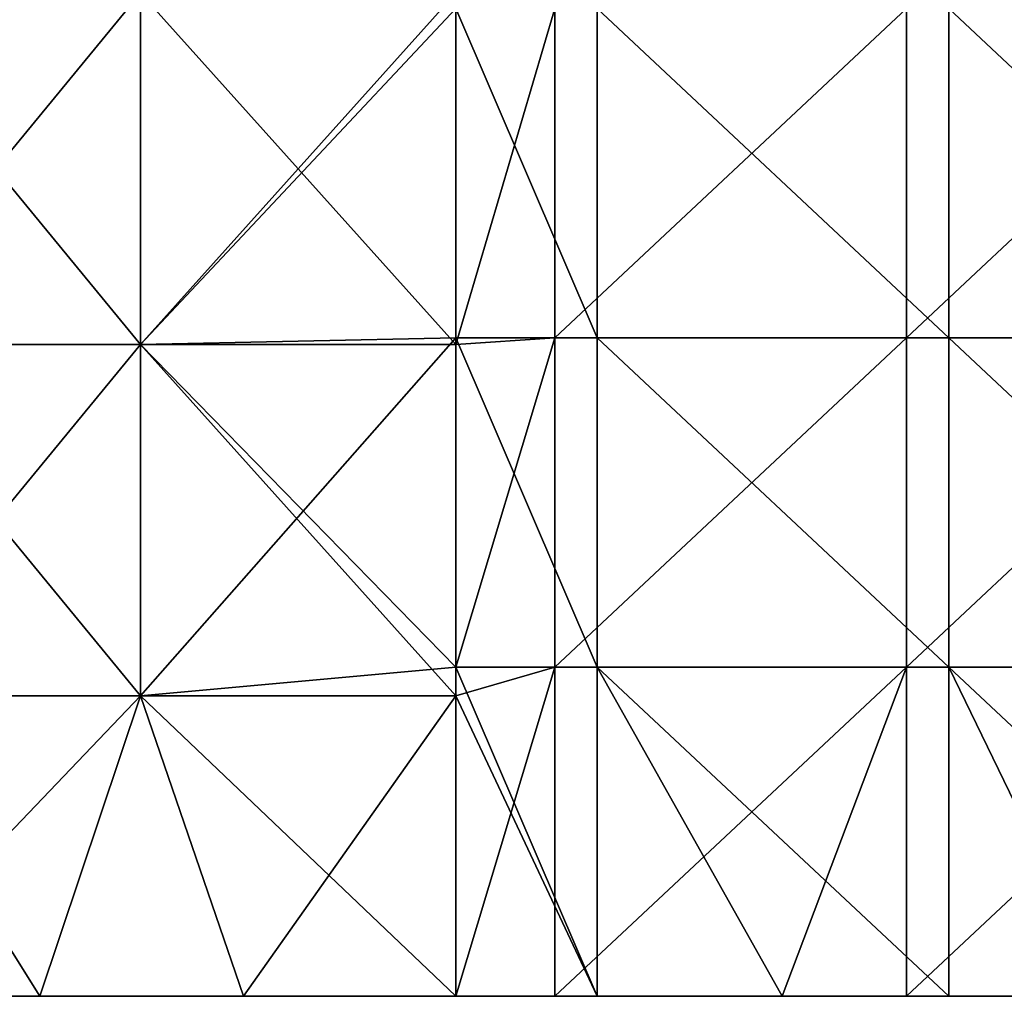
# Model space of a CAD drawing. Header units: inches. Extents: x -4.75 to 4.5, y 0 to 1.88.
# Tile 383 of 462: x 3.41 to 3.63, y 0 to 0.22. Entities that reach past the tile are written whole.
import ezdxf

# ---------------------------------------------------------------- set-up
doc = ezdxf.new("R2010")
doc.units = ezdxf.units.IN
doc.header["$LTSCALE"] = 101.851852
doc.header["$MEASUREMENT"] = 0
for name, color, linetype in [('1', 7, 'CONTINUOUS'), ('13', 7, 'CONTINUOUS'), ('14', 7, 'CONTINUOUS'), ('35', 7, 'CONTINUOUS'), ('38', 7, 'CONTINUOUS')]:
    doc.layers.add(name, color=color, linetype=linetype)

msp = doc.modelspace()

# ---------------------------------------------------------------- linework, layer by layer
at = {"layer": '1', "color": 13, "linetype": 'Continuous', "true_color": 0xd67263}
for points in [[(3.35395, 0, 1.24125), (3.40041, 0, 1.16117), (3.43362, 0, 1.24125), (3.35395, 0, 1.24125)], [(3.35395, 0, 1.24125), (3.43362, 0, 1.24125), (3.36774, 0, 1.29108), (3.35395, 0, 1.24125)], [(3.36775, 0, -1.29108), (3.41022, 0, -1.26869), (3.35398, 0, -1.24123), (3.36775, 0, -1.29108)], [(3.35398, 0, -1.24123), (3.41022, 0, -1.26869), (3.43365, 0, -1.24123), (3.35398, 0, -1.24123)], [(3.35398, 0, -1.24123), (3.43365, 0, -1.24123), (3.40041, 0, -1.16115), (3.35398, 0, -1.24123)], [(3.36774, 0, 1.29108), (3.43362, 0, 1.24125), (3.41022, 0, 1.26869), (3.36774, 0, 1.29108)], [(3.36828, 0, 1.08109), (3.3786, 0, 1.00101), (3.44784, 0, 1.08109), (3.36828, 0, 1.08109)], [(3.36828, 0, 1.08109), (3.44784, 0, 1.08109), (3.40041, 0, 1.16117), (3.36828, 0, 1.08109)], [(3.37861, 0, -1.00099), (3.36828, 0, -1.08107), (3.44784, 0, -1.08107), (3.37861, 0, -1.00099)], [(3.36828, 0, -1.08107), (3.40041, 0, -1.16115), (3.44784, 0, -1.08107), (3.36828, 0, -1.08107)], [(3.3786, 0, 1.00101), (3.38668, 0, 0.92093), (3.45856, 0, 1.00101), (3.3786, 0, 1.00101)], [(3.3786, 0, 1.00101), (3.45856, 0, 1.00101), (3.44784, 0, 1.08109), (3.3786, 0, 1.00101)], [(3.37861, 0, -1.00099), (3.45856, 0, -1.00099), (3.38668, 0, -0.92091), (3.37861, 0, -1.00099)], [(3.45856, 0, -1.00099), (3.37861, 0, -1.00099), (3.44784, 0, -1.08107), (3.45856, 0, -1.00099)], [(3.37929, 0, -0.68067), (3.38126, 0, -0.76075), (3.45921, 0, -0.68067), (3.37929, 0, -0.68067)], [(3.37929, 0, -0.68067), (3.45921, 0, -0.68067), (3.3886, 0, -0.60059), (3.37929, 0, -0.68067)], [(3.37929, 0, 0.68069), (3.3886, 0, 0.60061), (3.45921, 0, 0.68069), (3.37929, 0, 0.68069)], [(3.37929, 0, 0.68069), (3.45921, 0, 0.68069), (3.38126, 0, 0.76077), (3.37929, 0, 0.68069)], [(3.38117, 0, -0.04003), (3.38175, 0, -0.12011), (3.46096, 0, -0.04003), (3.38117, 0, -0.04003)], [(3.38117, 0, -0.04003), (3.46096, 0, -0.04003), (3.38117, 0, 0.04005), (3.38117, 0, -0.04003)], [(3.38117, 0, 0.04005), (3.46096, 0, -0.04003), (3.46096, 0, 0.04005), (3.38117, 0, 0.04005)], [(3.38117, 0, 0.04005), (3.46096, 0, 0.04005), (3.38175, 0, 0.12013), (3.38117, 0, 0.04005)], [(3.38126, 0, -0.76075), (3.38397, 0, -0.84083), (3.46104, 0, -0.76075), (3.38126, 0, -0.76075)], [(3.38126, 0, -0.76075), (3.46104, 0, -0.76075), (3.45921, 0, -0.68067), (3.38126, 0, -0.76075)], [(3.38126, 0, 0.76077), (3.45921, 0, 0.68069), (3.46104, 0, 0.76077), (3.38126, 0, 0.76077)], [(3.38126, 0, 0.76077), (3.46104, 0, 0.76077), (3.38397, 0, 0.84085), (3.38126, 0, 0.76077)], [(3.38175, 0, -0.12011), (3.38234, 0, -0.20019), (3.4615, 0, -0.12011), (3.38175, 0, -0.12011)], [(3.38175, 0, -0.12011), (3.4615, 0, -0.12011), (3.46096, 0, -0.04003), (3.38175, 0, -0.12011)], [(3.38175, 0, 0.12013), (3.46096, 0, 0.04005), (3.4615, 0, 0.12013), (3.38175, 0, 0.12013)], [(3.38175, 0, 0.12013), (3.4615, 0, 0.12013), (3.38234, 0, 0.20021), (3.38175, 0, 0.12013)], [(3.38234, 0, -0.20019), (3.38292, 0, -0.28027), (3.46204, 0, -0.20019), (3.38234, 0, -0.20019)], [(3.38234, 0, -0.20019), (3.46204, 0, -0.20019), (3.4615, 0, -0.12011), (3.38234, 0, -0.20019)], [(3.38234, 0, 0.20021), (3.4615, 0, 0.12013), (3.46204, 0, 0.20021), (3.38234, 0, 0.20021)], [(3.38234, 0, 0.20021), (3.46204, 0, 0.20021), (3.38292, 0, 0.28029), (3.38234, 0, 0.20021)], [(3.38292, 0, -0.28027), (3.38351, 0, -0.36035), (3.46258, 0, -0.28027), (3.38292, 0, -0.28027)], [(3.38292, 0, -0.28027), (3.46258, 0, -0.28027), (3.46204, 0, -0.20019), (3.38292, 0, -0.28027)], [(3.38292, 0, 0.28029), (3.46204, 0, 0.20021), (3.46258, 0, 0.28029), (3.38292, 0, 0.28029)], [(3.38292, 0, 0.28029), (3.46258, 0, 0.28029), (3.38351, 0, 0.36037), (3.38292, 0, 0.28029)], [(3.38351, 0, -0.36035), (3.38507, 0, -0.44043), (3.46313, 0, -0.36035), (3.38351, 0, -0.36035)], [(3.38351, 0, -0.36035), (3.46313, 0, -0.36035), (3.46258, 0, -0.28027), (3.38351, 0, -0.36035)], [(3.38351, 0, 0.36037), (3.46258, 0, 0.28029), (3.46313, 0, 0.36037), (3.38351, 0, 0.36037)], [(3.38351, 0, 0.36037), (3.46313, 0, 0.36037), (3.38507, 0, 0.44045), (3.38351, 0, 0.36037)], [(3.38668, 0, 0.92093), (3.38397, 0, 0.84085), (3.46356, 0, 0.84085), (3.38668, 0, 0.92093)], [(3.38397, 0, -0.84083), (3.38668, 0, -0.92091), (3.46356, 0, -0.84083), (3.38397, 0, -0.84083)], [(3.38397, 0, -0.84083), (3.46356, 0, -0.84083), (3.46104, 0, -0.76075), (3.38397, 0, -0.84083)], [(3.38397, 0, 0.84085), (3.46104, 0, 0.76077), (3.46356, 0, 0.84085), (3.38397, 0, 0.84085)], [(3.38507, 0, -0.44043), (3.38683, 0, -0.52051), (3.46458, 0, -0.44043), (3.38507, 0, -0.44043)], [(3.38507, 0, -0.44043), (3.46458, 0, -0.44043), (3.46313, 0, -0.36035), (3.38507, 0, -0.44043)], [(3.38507, 0, 0.44045), (3.46313, 0, 0.36037), (3.46458, 0, 0.44045), (3.38507, 0, 0.44045)], [(3.38507, 0, 0.44045), (3.46458, 0, 0.44045), (3.38684, 0, 0.52053), (3.38507, 0, 0.44045)], [(3.38668, 0, 0.92093), (3.46607, 0, 0.92093), (3.45856, 0, 1.00101), (3.38668, 0, 0.92093)], [(3.46607, 0, 0.92093), (3.38668, 0, 0.92093), (3.46356, 0, 0.84085), (3.46607, 0, 0.92093)], [(3.38668, 0, -0.92091), (3.45856, 0, -1.00099), (3.46607, 0, -0.92091), (3.38668, 0, -0.92091)], [(3.38668, 0, -0.92091), (3.46607, 0, -0.92091), (3.46356, 0, -0.84083), (3.38668, 0, -0.92091)], [(3.38683, 0, -0.52051), (3.3886, 0, -0.60059), (3.46622, 0, -0.52051), (3.38683, 0, -0.52051)], [(3.38683, 0, -0.52051), (3.46622, 0, -0.52051), (3.46458, 0, -0.44043), (3.38683, 0, -0.52051)], [(3.38684, 0, 0.52053), (3.46458, 0, 0.44045), (3.46622, 0, 0.52053), (3.38684, 0, 0.52053)], [(3.38684, 0, 0.52053), (3.46622, 0, 0.52053), (3.3886, 0, 0.60061), (3.38684, 0, 0.52053)], [(3.3886, 0, -0.60059), (3.45921, 0, -0.68067), (3.46786, 0, -0.60059), (3.3886, 0, -0.60059)], [(3.3886, 0, -0.60059), (3.46786, 0, -0.60059), (3.46622, 0, -0.52051), (3.3886, 0, -0.60059)], [(3.3886, 0, 0.60061), (3.46622, 0, 0.52053), (3.46786, 0, 0.60061), (3.3886, 0, 0.60061)], [(3.3886, 0, 0.60061), (3.46786, 0, 0.60061), (3.45921, 0, 0.68069), (3.3886, 0, 0.60061)], [(3.40041, 0, 1.16117), (3.44784, 0, 1.08109), (3.48002, 0, 1.16117), (3.40041, 0, 1.16117)], [(3.40041, 0, 1.16117), (3.48002, 0, 1.16117), (3.43362, 0, 1.24125), (3.40041, 0, 1.16117)], [(3.40041, 0, -1.16115), (3.43365, 0, -1.24123), (3.48003, 0, -1.16115), (3.40041, 0, -1.16115)], [(3.40041, 0, -1.16115), (3.48003, 0, -1.16115), (3.44784, 0, -1.08107), (3.40041, 0, -1.16115)], [(3.41022, 0, 1.26869), (3.43362, 0, 1.24125), (3.45664, 0, 1.25473), (3.41022, 0, 1.26869)], [(3.41022, 0, -1.26869), (3.45664, 0, -1.25473), (3.43365, 0, -1.24123), (3.41022, 0, -1.26869)], [(3.43362, 0, 1.24125), (3.48002, 0, 1.16117), (3.51329, 0, 1.24125), (3.43362, 0, 1.24125)], [(3.43362, 0, 1.24125), (3.51329, 0, 1.24125), (3.45664, 0, 1.25473), (3.43362, 0, 1.24125)], [(3.45664, 0, -1.25473), (3.50502, 0, -1.25), (3.43365, 0, -1.24123), (3.45664, 0, -1.25473)], [(3.43365, 0, -1.24123), (3.50502, 0, -1.25), (3.51332, 0, -1.24123), (3.43365, 0, -1.24123)], [(3.43365, 0, -1.24123), (3.51332, 0, -1.24123), (3.48003, 0, -1.16115), (3.43365, 0, -1.24123)], [(3.44784, 0, 1.08109), (3.45856, 0, 1.00101), (3.52739, 0, 1.08109), (3.44784, 0, 1.08109)], [(3.44784, 0, 1.08109), (3.52739, 0, 1.08109), (3.48002, 0, 1.16117), (3.44784, 0, 1.08109)], [(3.45856, 0, -1.00099), (3.44784, 0, -1.08107), (3.52739, 0, -1.08107), (3.45856, 0, -1.00099)], [(3.44784, 0, -1.08107), (3.48003, 0, -1.16115), (3.52739, 0, -1.08107), (3.44784, 0, -1.08107)], [(3.45664, 0, 1.25473), (3.51329, 0, 1.24125), (3.50502, 0, 1.25), (3.45664, 0, 1.25473)], [(3.45856, 0, 1.00101), (3.46607, 0, 0.92093), (3.53852, 0, 1.00101), (3.45856, 0, 1.00101)], [(3.45856, 0, 1.00101), (3.53852, 0, 1.00101), (3.52739, 0, 1.08109), (3.45856, 0, 1.00101)], [(3.45856, 0, -1.00099), (3.53852, 0, -1.00099), (3.46607, 0, -0.92091), (3.45856, 0, -1.00099)], [(3.53852, 0, -1.00099), (3.45856, 0, -1.00099), (3.52739, 0, -1.08107), (3.53852, 0, -1.00099)], [(3.45921, 0, -0.68067), (3.46104, 0, -0.76075), (3.53913, 0, -0.68067), (3.45921, 0, -0.68067)], [(3.45921, 0, -0.68067), (3.53913, 0, -0.68067), (3.46786, 0, -0.60059), (3.45921, 0, -0.68067)], [(3.45921, 0, 0.68069), (3.46786, 0, 0.60061), (3.53913, 0, 0.68069), (3.45921, 0, 0.68069)], [(3.45921, 0, 0.68069), (3.53913, 0, 0.68069), (3.46104, 0, 0.76077), (3.45921, 0, 0.68069)], [(3.46096, 0, -0.04003), (3.4615, 0, -0.12011), (3.54074, 0, -0.04003), (3.46096, 0, -0.04003)], [(3.46096, 0, -0.04003), (3.54074, 0, -0.04003), (3.46096, 0, 0.04005), (3.46096, 0, -0.04003)], [(3.46096, 0, 0.04005), (3.54074, 0, -0.04003), (3.54074, 0, 0.04005), (3.46096, 0, 0.04005)], [(3.46096, 0, 0.04005), (3.54074, 0, 0.04005), (3.4615, 0, 0.12013), (3.46096, 0, 0.04005)], [(3.46104, 0, -0.76075), (3.46356, 0, -0.84083), (3.54082, 0, -0.76075), (3.46104, 0, -0.76075)], [(3.46104, 0, -0.76075), (3.54082, 0, -0.76075), (3.53913, 0, -0.68067), (3.46104, 0, -0.76075)], [(3.46104, 0, 0.76077), (3.53913, 0, 0.68069), (3.54082, 0, 0.76077), (3.46104, 0, 0.76077)], [(3.46104, 0, 0.76077), (3.54082, 0, 0.76077), (3.46356, 0, 0.84085), (3.46104, 0, 0.76077)], [(3.4615, 0, -0.12011), (3.46204, 0, -0.20019), (3.54125, 0, -0.12011), (3.4615, 0, -0.12011)], [(3.4615, 0, -0.12011), (3.54125, 0, -0.12011), (3.54074, 0, -0.04003), (3.4615, 0, -0.12011)], [(3.4615, 0, 0.12013), (3.54074, 0, 0.04005), (3.54125, 0, 0.12013), (3.4615, 0, 0.12013)], [(3.4615, 0, 0.12013), (3.54125, 0, 0.12013), (3.46204, 0, 0.20021), (3.4615, 0, 0.12013)], [(3.46204, 0, -0.20019), (3.46258, 0, -0.28027), (3.54175, 0, -0.20019), (3.46204, 0, -0.20019)], [(3.46204, 0, -0.20019), (3.54175, 0, -0.20019), (3.54125, 0, -0.12011), (3.46204, 0, -0.20019)], [(3.46204, 0, 0.20021), (3.54125, 0, 0.12013), (3.54175, 0, 0.20021), (3.46204, 0, 0.20021)], [(3.46204, 0, 0.20021), (3.54175, 0, 0.20021), (3.46258, 0, 0.28029), (3.46204, 0, 0.20021)], [(3.46258, 0, -0.28027), (3.46313, 0, -0.36035), (3.54225, 0, -0.28027), (3.46258, 0, -0.28027)], [(3.46258, 0, -0.28027), (3.54225, 0, -0.28027), (3.54175, 0, -0.20019), (3.46258, 0, -0.28027)], [(3.46258, 0, 0.28029), (3.54175, 0, 0.20021), (3.54225, 0, 0.28029), (3.46258, 0, 0.28029)], [(3.46258, 0, 0.28029), (3.54225, 0, 0.28029), (3.46313, 0, 0.36037), (3.46258, 0, 0.28029)], [(3.46313, 0, -0.36035), (3.46458, 0, -0.44043), (3.54275, 0, -0.36035), (3.46313, 0, -0.36035)], [(3.46313, 0, -0.36035), (3.54275, 0, -0.36035), (3.54225, 0, -0.28027), (3.46313, 0, -0.36035)], [(3.46313, 0, 0.36037), (3.54225, 0, 0.28029), (3.54275, 0, 0.36037), (3.46313, 0, 0.36037)], [(3.46313, 0, 0.36037), (3.54275, 0, 0.36037), (3.46458, 0, 0.44045), (3.46313, 0, 0.36037)], [(3.46607, 0, 0.92093), (3.46356, 0, 0.84085), (3.54314, 0, 0.84085), (3.46607, 0, 0.92093)], [(3.46356, 0, -0.84083), (3.46607, 0, -0.92091), (3.54314, 0, -0.84083), (3.46356, 0, -0.84083)], [(3.46356, 0, -0.84083), (3.54314, 0, -0.84083), (3.54082, 0, -0.76075), (3.46356, 0, -0.84083)], [(3.46356, 0, 0.84085), (3.54082, 0, 0.76077), (3.54314, 0, 0.84085), (3.46356, 0, 0.84085)], [(3.46458, 0, -0.44043), (3.46622, 0, -0.52051), (3.54409, 0, -0.44043), (3.46458, 0, -0.44043)], [(3.46458, 0, -0.44043), (3.54409, 0, -0.44043), (3.54275, 0, -0.36035), (3.46458, 0, -0.44043)], [(3.46458, 0, 0.44045), (3.54275, 0, 0.36037), (3.54409, 0, 0.44045), (3.46458, 0, 0.44045)], [(3.46458, 0, 0.44045), (3.54409, 0, 0.44045), (3.46622, 0, 0.52053), (3.46458, 0, 0.44045)], [(3.46607, 0, 0.92093), (3.54547, 0, 0.92093), (3.53852, 0, 1.00101), (3.46607, 0, 0.92093)], [(3.54547, 0, 0.92093), (3.46607, 0, 0.92093), (3.54314, 0, 0.84085), (3.54547, 0, 0.92093)], [(3.46607, 0, -0.92091), (3.53852, 0, -1.00099), (3.54547, 0, -0.92091), (3.46607, 0, -0.92091)], [(3.46607, 0, -0.92091), (3.54547, 0, -0.92091), (3.54314, 0, -0.84083), (3.46607, 0, -0.92091)], [(3.46622, 0, -0.52051), (3.46786, 0, -0.60059), (3.5456, 0, -0.52051), (3.46622, 0, -0.52051)], [(3.46622, 0, -0.52051), (3.5456, 0, -0.52051), (3.54409, 0, -0.44043), (3.46622, 0, -0.52051)], [(3.46622, 0, 0.52053), (3.54409, 0, 0.44045), (3.5456, 0, 0.52053), (3.46622, 0, 0.52053)], [(3.46622, 0, 0.52053), (3.5456, 0, 0.52053), (3.46786, 0, 0.60061), (3.46622, 0, 0.52053)], [(3.46786, 0, -0.60059), (3.53913, 0, -0.68067), (3.54712, 0, -0.60059), (3.46786, 0, -0.60059)], [(3.46786, 0, -0.60059), (3.54712, 0, -0.60059), (3.5456, 0, -0.52051), (3.46786, 0, -0.60059)], [(3.46786, 0, 0.60061), (3.5456, 0, 0.52053), (3.54712, 0, 0.60061), (3.46786, 0, 0.60061)], [(3.46786, 0, 0.60061), (3.54712, 0, 0.60061), (3.53913, 0, 0.68069), (3.46786, 0, 0.60061)], [(3.48002, 0, 1.16117), (3.52739, 0, 1.08109), (3.55964, 0, 1.16117), (3.48002, 0, 1.16117)], [(3.48002, 0, 1.16117), (3.55964, 0, 1.16117), (3.51329, 0, 1.24125), (3.48002, 0, 1.16117)], [(3.48003, 0, -1.16115), (3.51332, 0, -1.24123), (3.55964, 0, -1.16115), (3.48003, 0, -1.16115)], [(3.48003, 0, -1.16115), (3.55964, 0, -1.16115), (3.52739, 0, -1.08107), (3.48003, 0, -1.16115)], [(3.50502, 0, 1.25), (3.51329, 0, 1.24125), (3.52756, 0, 1.25), (3.50502, 0, 1.25)], [(3.50502, 0, -1.25), (3.53722, 0, -1.25), (3.51332, 0, -1.24123), (3.50502, 0, -1.25)], [(3.51329, 0, 1.24125), (3.55964, 0, 1.16117), (3.59296, 0, 1.24125), (3.51329, 0, 1.24125)], [(3.51329, 0, 1.24125), (3.59296, 0, 1.24125), (3.52756, 0, 1.25), (3.51329, 0, 1.24125)], [(3.53722, 0, -1.25), (3.57934, 0, -1.25), (3.51332, 0, -1.24123), (3.53722, 0, -1.25)], [(3.51332, 0, -1.24123), (3.57934, 0, -1.25), (3.59299, 0, -1.24123), (3.51332, 0, -1.24123)], [(3.51332, 0, -1.24123), (3.59299, 0, -1.24123), (3.55964, 0, -1.16115), (3.51332, 0, -1.24123)], [(3.52739, 0, 1.08109), (3.53852, 0, 1.00101), (3.60695, 0, 1.08109), (3.52739, 0, 1.08109)], [(3.52739, 0, 1.08109), (3.60695, 0, 1.08109), (3.55964, 0, 1.16117), (3.52739, 0, 1.08109)], [(3.53852, 0, -1.00099), (3.52739, 0, -1.08107), (3.60695, 0, -1.08107), (3.53852, 0, -1.00099)], [(3.52739, 0, -1.08107), (3.55964, 0, -1.16115), (3.60695, 0, -1.08107), (3.52739, 0, -1.08107)], [(3.52756, 0, 1.25), (3.59296, 0, 1.24125), (3.57934, 0, 1.25), (3.52756, 0, 1.25)], [(3.53852, 0, 1.00101), (3.54547, 0, 0.92093), (3.61847, 0, 1.00101), (3.53852, 0, 1.00101)], [(3.53852, 0, 1.00101), (3.61847, 0, 1.00101), (3.60695, 0, 1.08109), (3.53852, 0, 1.00101)], [(3.53852, 0, -1.00099), (3.61848, 0, -1.00099), (3.54547, 0, -0.92091), (3.53852, 0, -1.00099)], [(3.61848, 0, -1.00099), (3.53852, 0, -1.00099), (3.60695, 0, -1.08107), (3.61848, 0, -1.00099)], [(3.53913, 0, -0.68067), (3.54082, 0, -0.76075), (3.61906, 0, -0.68067), (3.53913, 0, -0.68067)], [(3.53913, 0, -0.68067), (3.61906, 0, -0.68067), (3.54712, 0, -0.60059), (3.53913, 0, -0.68067)], [(3.53913, 0, 0.68069), (3.54712, 0, 0.60061), (3.61906, 0, 0.68069), (3.53913, 0, 0.68069)], [(3.53913, 0, 0.68069), (3.61906, 0, 0.68069), (3.54082, 0, 0.76077), (3.53913, 0, 0.68069)], [(3.54074, 0, -0.04003), (3.54125, 0, -0.12011), (3.62053, 0, -0.04003), (3.54074, 0, -0.04003)], [(3.54074, 0, -0.04003), (3.62053, 0, -0.04003), (3.54074, 0, 0.04005), (3.54074, 0, -0.04003)], [(3.54074, 0, 0.04005), (3.62053, 0, -0.04003), (3.62053, 0, 0.04005), (3.54074, 0, 0.04005)], [(3.54074, 0, 0.04005), (3.62053, 0, 0.04005), (3.54125, 0, 0.12013), (3.54074, 0, 0.04005)], [(3.54082, 0, -0.76075), (3.54314, 0, -0.84083), (3.6206, 0, -0.76075), (3.54082, 0, -0.76075)], [(3.54082, 0, -0.76075), (3.6206, 0, -0.76075), (3.61906, 0, -0.68067), (3.54082, 0, -0.76075)], [(3.54082, 0, 0.76077), (3.61906, 0, 0.68069), (3.6206, 0, 0.76077), (3.54082, 0, 0.76077)], [(3.54082, 0, 0.76077), (3.6206, 0, 0.76077), (3.54314, 0, 0.84085), (3.54082, 0, 0.76077)], [(3.54125, 0, -0.12011), (3.54175, 0, -0.20019), (3.62099, 0, -0.12011), (3.54125, 0, -0.12011)], [(3.54125, 0, -0.12011), (3.62099, 0, -0.12011), (3.62053, 0, -0.04003), (3.54125, 0, -0.12011)], [(3.54125, 0, 0.12013), (3.62053, 0, 0.04005), (3.62099, 0, 0.12013), (3.54125, 0, 0.12013)], [(3.54125, 0, 0.12013), (3.62099, 0, 0.12013), (3.54175, 0, 0.20021), (3.54125, 0, 0.12013)], [(3.54175, 0, -0.20019), (3.54225, 0, -0.28027), (3.62145, 0, -0.20019), (3.54175, 0, -0.20019)], [(3.54175, 0, -0.20019), (3.62145, 0, -0.20019), (3.62099, 0, -0.12011), (3.54175, 0, -0.20019)], [(3.54175, 0, 0.20021), (3.62099, 0, 0.12013), (3.62145, 0, 0.20021), (3.54175, 0, 0.20021)], [(3.54175, 0, 0.20021), (3.62145, 0, 0.20021), (3.54225, 0, 0.28029), (3.54175, 0, 0.20021)], [(3.54225, 0, -0.28027), (3.54275, 0, -0.36035), (3.62191, 0, -0.28027), (3.54225, 0, -0.28027)], [(3.54225, 0, -0.28027), (3.62191, 0, -0.28027), (3.62145, 0, -0.20019), (3.54225, 0, -0.28027)], [(3.54225, 0, 0.28029), (3.62145, 0, 0.20021), (3.62191, 0, 0.28029), (3.54225, 0, 0.28029)], [(3.54225, 0, 0.28029), (3.62191, 0, 0.28029), (3.54275, 0, 0.36037), (3.54225, 0, 0.28029)], [(3.54275, 0, -0.36035), (3.54409, 0, -0.44043), (3.62237, 0, -0.36035), (3.54275, 0, -0.36035)], [(3.54275, 0, -0.36035), (3.62237, 0, -0.36035), (3.62191, 0, -0.28027), (3.54275, 0, -0.36035)], [(3.54275, 0, 0.36037), (3.62191, 0, 0.28029), (3.62237, 0, 0.36037), (3.54275, 0, 0.36037)], [(3.54275, 0, 0.36037), (3.62237, 0, 0.36037), (3.54409, 0, 0.44045), (3.54275, 0, 0.36037)], [(3.54547, 0, 0.92093), (3.54314, 0, 0.84085), (3.62273, 0, 0.84085), (3.54547, 0, 0.92093)], [(3.54314, 0, -0.84083), (3.54547, 0, -0.92091), (3.62273, 0, -0.84083), (3.54314, 0, -0.84083)], [(3.54314, 0, -0.84083), (3.62273, 0, -0.84083), (3.6206, 0, -0.76075), (3.54314, 0, -0.84083)], [(3.54314, 0, 0.84085), (3.6206, 0, 0.76077), (3.62273, 0, 0.84085), (3.54314, 0, 0.84085)], [(3.54409, 0, -0.44043), (3.5456, 0, -0.52051), (3.6236, 0, -0.44043), (3.54409, 0, -0.44043)], [(3.54409, 0, -0.44043), (3.6236, 0, -0.44043), (3.62237, 0, -0.36035), (3.54409, 0, -0.44043)], [(3.54409, 0, 0.44045), (3.62237, 0, 0.36037), (3.6236, 0, 0.44045), (3.54409, 0, 0.44045)], [(3.54409, 0, 0.44045), (3.6236, 0, 0.44045), (3.5456, 0, 0.52053), (3.54409, 0, 0.44045)], [(3.54547, 0, 0.92093), (3.62486, 0, 0.92093), (3.61847, 0, 1.00101), (3.54547, 0, 0.92093)], [(3.62486, 0, 0.92093), (3.54547, 0, 0.92093), (3.62273, 0, 0.84085), (3.62486, 0, 0.92093)], [(3.54547, 0, -0.92091), (3.61848, 0, -1.00099), (3.62486, 0, -0.92091), (3.54547, 0, -0.92091)], [(3.54547, 0, -0.92091), (3.62486, 0, -0.92091), (3.62273, 0, -0.84083), (3.54547, 0, -0.92091)], [(3.5456, 0, -0.52051), (3.54712, 0, -0.60059), (3.62498, 0, -0.52051), (3.5456, 0, -0.52051)], [(3.5456, 0, -0.52051), (3.62498, 0, -0.52051), (3.6236, 0, -0.44043), (3.5456, 0, -0.52051)], [(3.5456, 0, 0.52053), (3.6236, 0, 0.44045), (3.62498, 0, 0.52053), (3.5456, 0, 0.52053)], [(3.5456, 0, 0.52053), (3.62498, 0, 0.52053), (3.54712, 0, 0.60061), (3.5456, 0, 0.52053)], [(3.54712, 0, -0.60059), (3.61906, 0, -0.68067), (3.62637, 0, -0.60059), (3.54712, 0, -0.60059)], [(3.54712, 0, -0.60059), (3.62637, 0, -0.60059), (3.62498, 0, -0.52051), (3.54712, 0, -0.60059)], [(3.54712, 0, 0.60061), (3.62498, 0, 0.52053), (3.62637, 0, 0.60061), (3.54712, 0, 0.60061)], [(3.54712, 0, 0.60061), (3.62637, 0, 0.60061), (3.61906, 0, 0.68069), (3.54712, 0, 0.60061)], [(3.55964, 0, 1.16117), (3.60695, 0, 1.08109), (3.63925, 0, 1.16117), (3.55964, 0, 1.16117)], [(3.55964, 0, 1.16117), (3.63925, 0, 1.16117), (3.59296, 0, 1.24125), (3.55964, 0, 1.16117)], [(3.55964, 0, -1.16115), (3.59299, 0, -1.24123), (3.63926, 0, -1.16115), (3.55964, 0, -1.16115)], [(3.55964, 0, -1.16115), (3.63926, 0, -1.16115), (3.60695, 0, -1.08107), (3.55964, 0, -1.16115)], [(3.57934, 0, 1.25), (3.59296, 0, 1.24125), (3.60764, 0, 1.25), (3.57934, 0, 1.25)], [(3.57934, 0, -1.25), (3.6173, 0, -1.25), (3.59299, 0, -1.24123), (3.57934, 0, -1.25)], [(3.59296, 0, 1.24125), (3.63925, 0, 1.16117), (3.67263, 0, 1.24125), (3.59296, 0, 1.24125)], [(3.59296, 0, 1.24125), (3.67263, 0, 1.24125), (3.60764, 0, 1.25), (3.59296, 0, 1.24125)], [(3.6173, 0, -1.25), (3.65365, 0, -1.25), (3.59299, 0, -1.24123), (3.6173, 0, -1.25)], [(3.59299, 0, -1.24123), (3.65365, 0, -1.25), (3.67266, 0, -1.24123), (3.59299, 0, -1.24123)], [(3.59299, 0, -1.24123), (3.67266, 0, -1.24123), (3.63926, 0, -1.16115), (3.59299, 0, -1.24123)], [(3.60695, 0, 1.08109), (3.61847, 0, 1.00101), (3.6865, 0, 1.08109), (3.60695, 0, 1.08109)], [(3.60695, 0, 1.08109), (3.6865, 0, 1.08109), (3.63925, 0, 1.16117), (3.60695, 0, 1.08109)], [(3.61848, 0, -1.00099), (3.60695, 0, -1.08107), (3.6865, 0, -1.08107), (3.61848, 0, -1.00099)], [(3.60695, 0, -1.08107), (3.63926, 0, -1.16115), (3.6865, 0, -1.08107), (3.60695, 0, -1.08107)], [(3.60764, 0, 1.25), (3.67263, 0, 1.24125), (3.65365, 0, 1.25), (3.60764, 0, 1.25)], [(3.61847, 0, 1.00101), (3.62486, 0, 0.92093), (3.69843, 0, 1.00101), (3.61847, 0, 1.00101)], [(3.61847, 0, 1.00101), (3.69843, 0, 1.00101), (3.6865, 0, 1.08109), (3.61847, 0, 1.00101)], [(3.61848, 0, -1.00099), (3.69843, 0, -1.00099), (3.62486, 0, -0.92091), (3.61848, 0, -1.00099)], [(3.69843, 0, -1.00099), (3.61848, 0, -1.00099), (3.6865, 0, -1.08107), (3.69843, 0, -1.00099)], [(3.61906, 0, -0.68067), (3.6206, 0, -0.76075), (3.69898, 0, -0.68067), (3.61906, 0, -0.68067)], [(3.61906, 0, -0.68067), (3.69898, 0, -0.68067), (3.62637, 0, -0.60059), (3.61906, 0, -0.68067)], [(3.61906, 0, 0.68069), (3.62637, 0, 0.60061), (3.69898, 0, 0.68069), (3.61906, 0, 0.68069)], [(3.61906, 0, 0.68069), (3.69898, 0, 0.68069), (3.6206, 0, 0.76077), (3.61906, 0, 0.68069)], [(3.62053, 0, -0.04003), (3.62099, 0, -0.12011), (3.70032, 0, -0.04003), (3.62053, 0, -0.04003)], [(3.62053, 0, -0.04003), (3.70032, 0, -0.04003), (3.62053, 0, 0.04005), (3.62053, 0, -0.04003)], [(3.62053, 0, 0.04005), (3.70032, 0, -0.04003), (3.70032, 0, 0.04005), (3.62053, 0, 0.04005)], [(3.62053, 0, 0.04005), (3.70032, 0, 0.04005), (3.62099, 0, 0.12013), (3.62053, 0, 0.04005)], [(3.6206, 0, -0.76075), (3.62273, 0, -0.84083), (3.70039, 0, -0.76075), (3.6206, 0, -0.76075)], [(3.6206, 0, -0.76075), (3.70039, 0, -0.76075), (3.69898, 0, -0.68067), (3.6206, 0, -0.76075)], [(3.6206, 0, 0.76077), (3.69898, 0, 0.68069), (3.70039, 0, 0.76077), (3.6206, 0, 0.76077)], [(3.6206, 0, 0.76077), (3.70039, 0, 0.76077), (3.62273, 0, 0.84085), (3.6206, 0, 0.76077)], [(3.62099, 0, -0.12011), (3.62145, 0, -0.20019), (3.70074, 0, -0.12011), (3.62099, 0, -0.12011)], [(3.62099, 0, -0.12011), (3.70074, 0, -0.12011), (3.70032, 0, -0.04003), (3.62099, 0, -0.12011)], [(3.62099, 0, 0.12013), (3.70032, 0, 0.04005), (3.70074, 0, 0.12013), (3.62099, 0, 0.12013)], [(3.62099, 0, 0.12013), (3.70074, 0, 0.12013), (3.62145, 0, 0.20021), (3.62099, 0, 0.12013)], [(3.62145, 0, -0.20019), (3.62191, 0, -0.28027), (3.70115, 0, -0.20019), (3.62145, 0, -0.20019)], [(3.62145, 0, -0.20019), (3.70115, 0, -0.20019), (3.70074, 0, -0.12011), (3.62145, 0, -0.20019)], [(3.62145, 0, 0.20021), (3.70074, 0, 0.12013), (3.70115, 0, 0.20021), (3.62145, 0, 0.20021)], [(3.62145, 0, 0.20021), (3.70115, 0, 0.20021), (3.62191, 0, 0.28029), (3.62145, 0, 0.20021)], [(3.62191, 0, -0.28027), (3.62237, 0, -0.36035), (3.70157, 0, -0.28027), (3.62191, 0, -0.28027)], [(3.62191, 0, -0.28027), (3.70157, 0, -0.28027), (3.70115, 0, -0.20019), (3.62191, 0, -0.28027)], [(3.62191, 0, 0.28029), (3.70115, 0, 0.20021), (3.70157, 0, 0.28029), (3.62191, 0, 0.28029)], [(3.62191, 0, 0.28029), (3.70157, 0, 0.28029), (3.62237, 0, 0.36037), (3.62191, 0, 0.28029)], [(3.62237, 0, -0.36035), (3.6236, 0, -0.44043), (3.70199, 0, -0.36035), (3.62237, 0, -0.36035)], [(3.62237, 0, -0.36035), (3.70199, 0, -0.36035), (3.70157, 0, -0.28027), (3.62237, 0, -0.36035)], [(3.62237, 0, 0.36037), (3.70157, 0, 0.28029), (3.70199, 0, 0.36037), (3.62237, 0, 0.36037)], [(3.62237, 0, 0.36037), (3.70199, 0, 0.36037), (3.6236, 0, 0.44045), (3.62237, 0, 0.36037)], [(3.62486, 0, 0.92093), (3.62273, 0, 0.84085), (3.70232, 0, 0.84085), (3.62486, 0, 0.92093)], [(3.62273, 0, -0.84083), (3.62486, 0, -0.92091), (3.70232, 0, -0.84083), (3.62273, 0, -0.84083)], [(3.62273, 0, -0.84083), (3.70232, 0, -0.84083), (3.70039, 0, -0.76075), (3.62273, 0, -0.84083)], [(3.62273, 0, 0.84085), (3.70039, 0, 0.76077), (3.70232, 0, 0.84085), (3.62273, 0, 0.84085)], [(3.6236, 0, -0.44043), (3.62498, 0, -0.52051), (3.7031, 0, -0.44043), (3.6236, 0, -0.44043)], [(3.6236, 0, -0.44043), (3.7031, 0, -0.44043), (3.70199, 0, -0.36035), (3.6236, 0, -0.44043)], [(3.6236, 0, 0.44045), (3.70199, 0, 0.36037), (3.7031, 0, 0.44045), (3.6236, 0, 0.44045)], [(3.6236, 0, 0.44045), (3.7031, 0, 0.44045), (3.62498, 0, 0.52053), (3.6236, 0, 0.44045)], [(3.62486, 0, 0.92093), (3.70425, 0, 0.92093), (3.69843, 0, 1.00101), (3.62486, 0, 0.92093)], [(3.70425, 0, 0.92093), (3.62486, 0, 0.92093), (3.70232, 0, 0.84085), (3.70425, 0, 0.92093)], [(3.62486, 0, -0.92091), (3.69843, 0, -1.00099), (3.70425, 0, -0.92091), (3.62486, 0, -0.92091)], [(3.62486, 0, -0.92091), (3.70425, 0, -0.92091), (3.70232, 0, -0.84083), (3.62486, 0, -0.92091)], [(3.62498, 0, -0.52051), (3.62637, 0, -0.60059), (3.70437, 0, -0.52051), (3.62498, 0, -0.52051)], [(3.62498, 0, -0.52051), (3.70437, 0, -0.52051), (3.7031, 0, -0.44043), (3.62498, 0, -0.52051)], [(3.62498, 0, 0.52053), (3.7031, 0, 0.44045), (3.70437, 0, 0.52053), (3.62498, 0, 0.52053)], [(3.62498, 0, 0.52053), (3.70437, 0, 0.52053), (3.62637, 0, 0.60061), (3.62498, 0, 0.52053)], [(3.62637, 0, -0.60059), (3.69898, 0, -0.68067), (3.70563, 0, -0.60059), (3.62637, 0, -0.60059)], [(3.62637, 0, -0.60059), (3.70563, 0, -0.60059), (3.70437, 0, -0.52051), (3.62637, 0, -0.60059)], [(3.62637, 0, 0.60061), (3.70437, 0, 0.52053), (3.70563, 0, 0.60061), (3.62637, 0, 0.60061)], [(3.62637, 0, 0.60061), (3.70563, 0, 0.60061), (3.69898, 0, 0.68069), (3.62637, 0, 0.60061)]]:
    msp.add_3dface(points, dxfattribs=at)
at = {"layer": '13', "color": 13, "linetype": 'Continuous', "true_color": 0xd67263}
for points in [[(3.50502, 0.15, -1.25), (3.50502, 0.225, -1.25), (3.53722, 0.15, -1.25), (3.50502, 0.15, -1.25)], [(3.53722, 0.15, -1.25), (3.50502, 0.225, -1.25), (3.53722, 0.225, -1.25), (3.53722, 0.15, -1.25)], [(3.53722, 0.15, -1.25), (3.53722, 0.225, -1.25), (3.6173, 0.15, -1.25), (3.53722, 0.15, -1.25)], [(3.6173, 0.15, -1.25), (3.53722, 0.225, -1.25), (3.6173, 0.225, -1.25), (3.6173, 0.15, -1.25)], [(3.6173, 0.15, -1.25), (3.6173, 0.225, -1.25), (3.69738, 0.15, -1.25), (3.6173, 0.15, -1.25)], [(3.69738, 0.15, -1.25), (3.6173, 0.225, -1.25), (3.69738, 0.225, -1.25), (3.69738, 0.15, -1.25)], [(3.53722, 0.075, -1.25), (3.50502, 0.15, -1.25), (3.53722, 0.15, -1.25), (3.53722, 0.075, -1.25)], [(3.50502, 0.075, -1.25), (3.50502, 0.15, -1.25), (3.53722, 0.075, -1.25), (3.50502, 0.075, -1.25)], [(3.53722, 0.075, -1.25), (3.53722, 0.15, -1.25), (3.6173, 0.075, -1.25), (3.53722, 0.075, -1.25)], [(3.6173, 0.075, -1.25), (3.53722, 0.15, -1.25), (3.6173, 0.15, -1.25), (3.6173, 0.075, -1.25)], [(3.6173, 0.075, -1.25), (3.6173, 0.15, -1.25), (3.69738, 0.075, -1.25), (3.6173, 0.075, -1.25)], [(3.69738, 0.075, -1.25), (3.6173, 0.15, -1.25), (3.69738, 0.15, -1.25), (3.69738, 0.075, -1.25)], [(3.50502, 0.075, -1.25), (3.53722, 0, -1.25), (3.50502, 0.0684, -1.25), (3.50502, 0.075, -1.25)], [(3.53722, 0, -1.25), (3.50502, 0.075, -1.25), (3.53722, 0.075, -1.25), (3.53722, 0, -1.25)], [(3.6173, 0, -1.25), (3.57934, 0, -1.25), (3.53722, 0.075, -1.25), (3.6173, 0, -1.25)], [(3.6173, 0, -1.25), (3.53722, 0.075, -1.25), (3.6173, 0.075, -1.25), (3.6173, 0, -1.25)], [(3.57934, 0, -1.25), (3.53722, 0, -1.25), (3.53722, 0.075, -1.25), (3.57934, 0, -1.25)], [(3.69738, 0, -1.25), (3.65365, 0, -1.25), (3.6173, 0.075, -1.25), (3.69738, 0, -1.25)], [(3.69738, 0, -1.25), (3.6173, 0.075, -1.25), (3.69738, 0.075, -1.25), (3.69738, 0, -1.25)], [(3.65365, 0, -1.25), (3.6173, 0, -1.25), (3.6173, 0.075, -1.25), (3.65365, 0, -1.25)], [(3.53722, 0, -1.25), (3.50502, 0, -1.25), (3.50502, 0.0684, -1.25), (3.53722, 0, -1.25)]]:
    msp.add_3dface(points, dxfattribs=at)
at = {"layer": '14', "color": 13, "linetype": 'Continuous', "true_color": 0xd67263}
for points in [[(3.52756, 0.15, 1.25), (3.52756, 0.225, 1.25), (3.50502, 0.14848, 1.25), (3.52756, 0.15, 1.25)], [(3.50502, 0.14848, 1.25), (3.52756, 0.225, 1.25), (3.50502, 0.225, 1.25), (3.50502, 0.14848, 1.25)], [(3.60764, 0.15, 1.25), (3.60764, 0.225, 1.25), (3.52756, 0.15, 1.25), (3.60764, 0.15, 1.25)], [(3.52756, 0.15, 1.25), (3.60764, 0.225, 1.25), (3.52756, 0.225, 1.25), (3.52756, 0.15, 1.25)], [(3.68772, 0.15, 1.25), (3.68772, 0.225, 1.25), (3.60764, 0.15, 1.25), (3.68772, 0.15, 1.25)], [(3.60764, 0.15, 1.25), (3.68772, 0.225, 1.25), (3.60764, 0.225, 1.25), (3.60764, 0.15, 1.25)], [(3.52756, 0.075, 1.25), (3.52756, 0.15, 1.25), (3.50502, 0.075, 1.25), (3.52756, 0.075, 1.25)], [(3.50502, 0.075, 1.25), (3.52756, 0.15, 1.25), (3.50502, 0.14848, 1.25), (3.50502, 0.075, 1.25)], [(3.60764, 0.075, 1.25), (3.60764, 0.15, 1.25), (3.52756, 0.075, 1.25), (3.60764, 0.075, 1.25)], [(3.52756, 0.075, 1.25), (3.60764, 0.15, 1.25), (3.52756, 0.15, 1.25), (3.52756, 0.075, 1.25)], [(3.68772, 0.075, 1.25), (3.68772, 0.15, 1.25), (3.60764, 0.075, 1.25), (3.68772, 0.075, 1.25)], [(3.60764, 0.075, 1.25), (3.68772, 0.15, 1.25), (3.60764, 0.15, 1.25), (3.60764, 0.075, 1.25)], [(3.50502, 0, 1.25), (3.52756, 0, 1.25), (3.52756, 0.075, 1.25), (3.50502, 0, 1.25)], [(3.50502, 0, 1.25), (3.52756, 0.075, 1.25), (3.50502, 0.0684, 1.25), (3.50502, 0, 1.25)], [(3.50502, 0.0684, 1.25), (3.52756, 0.075, 1.25), (3.50502, 0.075, 1.25), (3.50502, 0.0684, 1.25)], [(3.52756, 0, 1.25), (3.57934, 0, 1.25), (3.60764, 0.075, 1.25), (3.52756, 0, 1.25)], [(3.52756, 0, 1.25), (3.60764, 0.075, 1.25), (3.52756, 0.075, 1.25), (3.52756, 0, 1.25)], [(3.57934, 0, 1.25), (3.60764, 0, 1.25), (3.60764, 0.075, 1.25), (3.57934, 0, 1.25)], [(3.60764, 0, 1.25), (3.65365, 0, 1.25), (3.68772, 0.075, 1.25), (3.60764, 0, 1.25)], [(3.60764, 0, 1.25), (3.68772, 0.075, 1.25), (3.60764, 0.075, 1.25), (3.60764, 0, 1.25)]]:
    msp.add_3dface(points, dxfattribs=at)
at = {"layer": '35', "color": 13, "linetype": 'Continuous', "true_color": 0xd67263}
for points in [[(3.43315, 0.22856, 1.26055), (3.36734, 0.22856, 1.29133), (3.43315, 0.14848, 1.26055), (3.43315, 0.22856, 1.26055)], [(3.43315, 0.14848, 1.26055), (3.36734, 0.22856, 1.29133), (3.36734, 0.14848, 1.29133), (3.43315, 0.14848, 1.26055)], [(3.50502, 0.14848, 1.25), (3.43315, 0.22856, 1.26055), (3.43315, 0.14848, 1.26055), (3.50502, 0.14848, 1.25)], [(3.50502, 0.14848, 1.25), (3.50502, 0.225, 1.25), (3.43315, 0.22856, 1.26055), (3.50502, 0.14848, 1.25)], [(3.43315, 0.14848, 1.26055), (3.36734, 0.14848, 1.29133), (3.43315, 0.0684, 1.26055), (3.43315, 0.14848, 1.26055)], [(3.43315, 0.0684, 1.26055), (3.36734, 0.14848, 1.29133), (3.36734, 0.0684, 1.29133), (3.43315, 0.0684, 1.26055)], [(3.50502, 0.0684, 1.25), (3.50502, 0.075, 1.25), (3.43315, 0.14848, 1.26055), (3.50502, 0.0684, 1.25)], [(3.50502, 0.0684, 1.25), (3.43315, 0.14848, 1.26055), (3.43315, 0.0684, 1.26055), (3.50502, 0.0684, 1.25)], [(3.50502, 0.075, 1.25), (3.50502, 0.14848, 1.25), (3.43315, 0.14848, 1.26055), (3.50502, 0.075, 1.25)], [(3.36774, 0, 1.29108), (3.41022, 0, 1.26869), (3.36734, 0.0684, 1.29133), (3.36774, 0, 1.29108)], [(3.41022, 0, 1.26869), (3.43315, 0.0684, 1.26055), (3.36734, 0.0684, 1.29133), (3.41022, 0, 1.26869)], [(3.41022, 0, 1.26869), (3.45664, 0, 1.25473), (3.43315, 0.0684, 1.26055), (3.41022, 0, 1.26869)], [(3.45664, 0, 1.25473), (3.50502, 0, 1.25), (3.43315, 0.0684, 1.26055), (3.45664, 0, 1.25473)], [(3.50502, 0, 1.25), (3.50502, 0.0684, 1.25), (3.43315, 0.0684, 1.26055), (3.50502, 0, 1.25)]]:
    msp.add_3dface(points, dxfattribs=at)
at = {"layer": '38', "color": 13, "linetype": 'Continuous', "true_color": 0xd67263}
for points in [[(3.36734, 0.22856, -1.29133), (3.43315, 0.22856, -1.26055), (3.36734, 0.14848, -1.29133), (3.36734, 0.22856, -1.29133)], [(3.36734, 0.14848, -1.29133), (3.43315, 0.22856, -1.26055), (3.43315, 0.14848, -1.26055), (3.36734, 0.14848, -1.29133)], [(3.50502, 0.22856, -1.25), (3.50502, 0.225, -1.25), (3.43315, 0.14848, -1.26055), (3.50502, 0.22856, -1.25)], [(3.43315, 0.22856, -1.26055), (3.50502, 0.22856, -1.25), (3.43315, 0.14848, -1.26055), (3.43315, 0.22856, -1.26055)], [(3.50502, 0.225, -1.25), (3.50502, 0.15, -1.25), (3.43315, 0.14848, -1.26055), (3.50502, 0.225, -1.25)], [(3.36734, 0.14848, -1.29133), (3.43315, 0.14848, -1.26055), (3.36734, 0.0684, -1.29133), (3.36734, 0.14848, -1.29133)], [(3.36734, 0.0684, -1.29133), (3.43315, 0.14848, -1.26055), (3.43315, 0.0684, -1.26055), (3.36734, 0.0684, -1.29133)], [(3.50502, 0.15, -1.25), (3.50502, 0.075, -1.25), (3.43315, 0.0684, -1.26055), (3.50502, 0.15, -1.25)], [(3.43315, 0.14848, -1.26055), (3.50502, 0.15, -1.25), (3.43315, 0.0684, -1.26055), (3.43315, 0.14848, -1.26055)], [(3.50502, 0.075, -1.25), (3.50502, 0.0684, -1.25), (3.43315, 0.0684, -1.26055), (3.50502, 0.075, -1.25)], [(3.36775, 0, -1.29108), (3.36734, 0.0684, -1.29133), (3.43315, 0.0684, -1.26055), (3.36775, 0, -1.29108)], [(3.41022, 0, -1.26869), (3.36775, 0, -1.29108), (3.43315, 0.0684, -1.26055), (3.41022, 0, -1.26869)], [(3.45664, 0, -1.25473), (3.41022, 0, -1.26869), (3.43315, 0.0684, -1.26055), (3.45664, 0, -1.25473)], [(3.50502, 0.0684, -1.25), (3.45664, 0, -1.25473), (3.43315, 0.0684, -1.26055), (3.50502, 0.0684, -1.25)], [(3.50502, 0, -1.25), (3.45664, 0, -1.25473), (3.50502, 0.0684, -1.25), (3.50502, 0, -1.25)]]:
    msp.add_3dface(points, dxfattribs=at)

doc.saveas('drawing.dxf')
